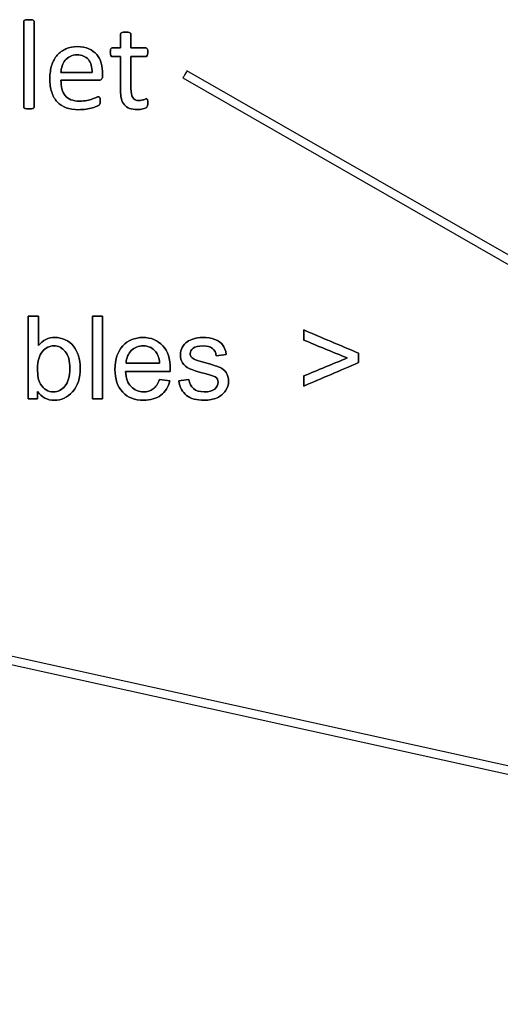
# Model space of a CAD drawing. Header units: inches. Extents: x 0 to 29700, y -16 to 21000.
# Tile 360 of 376: x 21635 to 22215, y 17168 to 18356. Entities that reach past the tile are written whole.
import ezdxf

# ---------------------------------------------------------------- set-up
doc = ezdxf.new("R2010")
doc.units = ezdxf.units.IN
doc.layers.add('1', color=7, linetype='Continuous', true_color=0xffffff)
doc.layers.add('254', color=7, linetype='Continuous', true_color=0xffffff)
doc.styles.add('latin_extended', font='simplex.shx')
doc.dimstyles.get("Standard").update_dxf_attribs({"dimtxt": 0.18, "dimasz": 0.18, "dimexe": 0.18, "dimexo": 0.0625, "dimgap": 0.09, "dimtad": 0, "dimtih": 1, "dimtoh": 1, "dimdec": 4, "dimzin": 0, "dimdsep": 46, "dimtxsty": 'Standard', "dimcen": 0.09, "dimadec": 0, "dimazin": 0, "dimtfac": 1, "dimtdec": 4, "dimtofl": 0, "dimtmove": 0, "dimatfit": 3, "dimfxl": 1, "dimtolj": 1, "dimtzin": 0, "dimarcsym": 0})

# ---------------------------------------------------------------- blocks, each defined once
blk = doc.blocks.new('_U5')
at = {"layer": '254', "color": 3, "linetype": 'Continuous', "lineweight": 13, "transparency": 16777216}
for p, q in [((27220.4, 17368.7), (27220.4, 13173.7)), ((18363.9, 15513.2), (18363.9, 13173.7)), ((18538.9, 13223.7), (27045.4, 13223.7))]:
    blk.add_line(p, q, dxfattribs=at)
at = {"layer": '254', "color": 3, "transparency": 16777216}
for points in [[(18538.9, 13252.9), (18538.9, 13194.5), (18363.9, 13223.7)], [(27045.4, 13194.5), (27045.4, 13252.9), (27220.4, 13223.7)]]:
    blk.add_solid(points, dxfattribs=at)
at = {"layer": 'Defpoints', "color": 0, "transparency": 16777216}
for p in [(27220.4, 17418.7), (18363.9, 15563.2), (27220.4, 13223.7)]:
    blk.add_point(p, dxfattribs=at)
at = {"layer": '254', "color": 2, "lineweight": 13, "transparency": 16777216, "insert": (22483.8, 13486.2), "char_height": 175, "attachment_point": 1, "style": 'latin_extended'}
blk.add_mtext('\\A1;8857', dxfattribs=at)

msp = doc.modelspace()

# ---------------------------------------------------------------- linework, layer by layer
at = {"layer": '1', "color": 2, "linetype": 'Continuous', "lineweight": 25}
for points, knots in [([(21652.615, 18250.043), (21652.81, 18250.307), (21652.926, 18250.653), (21652.926, 18285.343), (21652.926, 18319.599), (21652.926, 18354.26), (21652.81, 18354.635), (21652.608, 18354.924), (21652.407, 18355.241), (21652.089, 18355.501), (21651.166, 18355.905), (21650.502, 18356.049), (21648.887, 18356.28), (21647.819, 18356.308), (21645.309, 18356.308), (21644.27, 18356.28), (21642.655, 18356.049), (21641.991, 18355.905), (21641.01, 18355.501), (21640.693, 18355.241), (21640.491, 18354.924), (21640.318, 18354.635), (21640.231, 18354.26), (21640.231, 18319.599), (21640.231, 18285.343), (21640.231, 18250.653), (21640.318, 18250.307), (21640.491, 18250.048), (21640.693, 18249.759), (21641.01, 18249.499), (21641.991, 18249.095), (21642.655, 18248.951), (21643.462, 18248.836), (21644.27, 18248.749), (21645.309, 18248.692), (21647.819, 18248.692), (21648.887, 18248.749), (21649.694, 18248.836), (21650.502, 18248.951), (21651.166, 18249.095), (21652.089, 18249.499), (21652.407, 18249.759), (21652.615, 18250.043)], [0, 0, 0, 0, 0.00598024, 0.00598024, 0.47934911, 0.47934911, 0.48493066, 0.48493066, 0.48493066, 0.49080268, 0.49080268, 0.49667469, 0.49667469, 0.50254671, 0.50254671, 0.50828527, 0.50828527, 0.51402383, 0.51402383, 0.51976239, 0.51976239, 0.51976239, 0.5246665, 0.5246665, 0.94058231, 0.94058231, 0.94583672, 0.94583672, 0.94583672, 0.95125087, 0.95125087, 0.95666501, 0.95666501, 0.95666501, 0.96974766, 0.96974766, 0.98313455, 0.98313455, 0.98313455, 0.99156728, 0.99156728, 1, 1, 1, 1]), ([(21789.625, 18252.615), (21789.827, 18253.481), (21789.943, 18254.664), (21789.943, 18257.087), (21789.885, 18257.838), (21789.798, 18258.472), (21789.683, 18259.078), (21789.568, 18259.569), (21789.452, 18259.915), (21789.308, 18260.29), (21789.135, 18260.521), (21788.904, 18260.665), (21788.673, 18260.78), (21788.413, 18260.838), (21787.75, 18260.838), (21787.288, 18260.723), (21786.798, 18260.492), (21786.278, 18260.261), (21785.644, 18260.03), (21784.951, 18259.771), (21784.23, 18259.511), (21783.393, 18259.28), (21781.547, 18258.819), (21780.508, 18258.703), (21775.69, 18258.703), (21773.151, 18259.915), (21770.311, 18264.784), (21769.631, 18268.397), (21769.631, 18286.026), (21769.631, 18298.894), (21769.631, 18311.761), (21775.555, 18311.761), (21781.479, 18311.761), (21788.183, 18311.761), (21788.789, 18312.194), (21789.712, 18313.81), (21789.943, 18315.166), (21789.943, 18317.993), (21789.885, 18318.801), (21789.798, 18319.465), (21789.683, 18320.128), (21789.51, 18320.677), (21789.279, 18321.109), (21789.048, 18321.571), (21788.789, 18321.859), (21788.471, 18322.033), (21788.183, 18322.235), (21787.808, 18322.321), (21781.479, 18322.321), (21775.555, 18322.321), (21769.631, 18322.321), (21769.631, 18327.803), (21769.631, 18333.285), (21769.631, 18339.142), (21769.516, 18339.459), (21769.112, 18340.094), (21768.794, 18340.353), (21767.871, 18340.815), (21767.207, 18340.988), (21766.4, 18341.075), (21765.592, 18341.19), (21764.524, 18341.248), (21762.014, 18341.248), (21760.975, 18341.19), (21760.168, 18341.075), (21759.36, 18340.988), (21758.696, 18340.815), (21757.715, 18340.353), (21757.398, 18340.094), (21757.196, 18339.776), (21757.023, 18339.459), (21756.936, 18339.142), (21756.936, 18333.285), (21756.936, 18327.803), (21756.936, 18322.321), (21753.734, 18322.321), (21750.531, 18322.321), (21746.896, 18322.321), (21746.55, 18322.235), (21746.203, 18322.033), (21745.857, 18321.859), (21745.598, 18321.571), (21745.396, 18321.109), (21745.194, 18320.677), (21745.02, 18320.128), (21744.905, 18319.465), (21744.761, 18318.801), (21744.703, 18317.993), (21744.703, 18315.166), (21744.934, 18313.81), (21745.857, 18312.194), (21746.463, 18311.761), (21750.473, 18311.761), (21753.705, 18311.761), (21756.936, 18311.761), (21756.936, 18298.278), (21756.936, 18284.795), (21756.936, 18267.301), (21757.311, 18263.839), (21758.061, 18260.896), (21758.783, 18257.924), (21759.995, 18255.501), (21763.269, 18251.651), (21765.361, 18250.221), (21770.497, 18248.317), (21773.584, 18247.855), (21778.344, 18247.855), (21779.527, 18247.913), (21780.71, 18248.086), (21781.893, 18248.23), (21783.018, 18248.432), (21785.095, 18248.894), (21786.048, 18249.182), (21786.855, 18249.528), (21787.692, 18249.903), (21788.298, 18250.278), (21788.702, 18250.682), (21789.135, 18251.086), (21789.423, 18251.75), (21789.625, 18252.615)], [0, 0, 0, 0, 0.01693362, 0.01693362, 0.02735431, 0.02735431, 0.02735431, 0.03425512, 0.03425512, 0.03425512, 0.03865322, 0.03865322, 0.03865322, 0.0421312, 0.0421312, 0.04865241, 0.04865241, 0.04865241, 0.05783708, 0.05783708, 0.05783708, 0.06981207, 0.06981207, 0.08178706, 0.08178706, 0.11858825, 0.11858825, 0.15571681, 0.15571681, 0.25607643, 0.25607643, 0.25607643, 0.3153147, 0.3153147, 0.32310415, 0.32310415, 0.3308936, 0.3308936, 0.33503175, 0.33503175, 0.33503175, 0.34063675, 0.34063675, 0.34063675, 0.34467156, 0.34467156, 0.34467156, 0.34830663, 0.34830663, 0.40162093, 0.40162093, 0.40162093, 0.45429804, 0.45429804, 0.45790226, 0.45790226, 0.46150648, 0.46150648, 0.46511071, 0.46511071, 0.46511071, 0.4751388, 0.4751388, 0.48493897, 0.48493897, 0.48493897, 0.49140056, 0.49140056, 0.49786216, 0.49786216, 0.49786216, 0.50123171, 0.50123171, 0.55047899, 0.55047899, 0.55047899, 0.58100028, 0.58100028, 0.58512478, 0.58512478, 0.58512478, 0.58910961, 0.58910961, 0.58910961, 0.59458054, 0.59458054, 0.59458054, 0.60241715, 0.60241715, 0.61716839, 0.61716839, 0.63191964, 0.63191964, 0.69311, 0.69311, 0.69311, 0.82943998, 0.82943998, 0.86998891, 0.86998891, 0.86998891, 0.89789392, 0.89789392, 0.92555807, 0.92555807, 0.95322222, 0.95322222, 0.96236924, 0.96236924, 0.96236924, 0.97382229, 0.97382229, 0.98527535, 0.98527535, 0.98527535, 0.99266592, 0.99266592, 0.99266592, 1, 1, 1, 1]), ([(21733.963, 18284.418), (21734.98, 18285.276), (21735.471, 18286.689), (21735.471, 18289.478), (21735.471, 18290.248), (21735.471, 18295.518), (21734.894, 18299.759), (21732.585, 18307.722), (21730.768, 18311.184), (21725.863, 18317.07), (21722.718, 18319.407), (21715.078, 18322.911), (21710.427, 18323.764), (21699.925, 18323.764), (21695.338, 18322.898), (21687.13, 18319.315), (21683.624, 18316.81), (21680.739, 18313.492), (21677.825, 18310.203), (21675.603, 18306.164), (21672.537, 18296.675), (21671.766, 18291.334), (21671.766, 18279.13), (21672.516, 18273.648), (21675.453, 18264.203), (21677.681, 18260.29), (21683.538, 18254.03), (21687.144, 18251.663), (21695.709, 18248.48), (21700.704, 18247.682), (21709.677, 18247.682), (21712.764, 18247.941), (21715.649, 18248.432), (21718.563, 18248.894), (21721.102, 18249.471), (21725.519, 18250.675), (21727.306, 18251.317), (21730.075, 18252.587), (21730.912, 18253.048), (21731.489, 18253.625), (21731.72, 18253.914), (21731.893, 18254.231), (21732.066, 18254.52), (21732.21, 18254.866), (21732.268, 18255.27), (21732.355, 18255.645), (21732.412, 18256.078), (21732.528, 18257.059), (21732.557, 18257.636), (21732.557, 18259.222), (21732.499, 18260.001), (21732.441, 18260.665), (21732.355, 18261.3), (21732.239, 18261.79), (21732.095, 18262.165), (21731.922, 18262.512), (21731.72, 18262.771), (21731.431, 18262.973), (21731.143, 18263.146), (21730.825, 18263.233), (21729.844, 18263.233), (21728.95, 18262.944), (21727.738, 18262.425), (21726.527, 18261.877), (21724.997, 18261.271), (21721.247, 18259.944), (21719.025, 18259.338), (21716.457, 18258.819), (21713.889, 18258.27), (21710.975, 18258.011), (21703.532, 18258.011), (21700.041, 18258.588), (21694.27, 18260.954), (21691.962, 18262.627), (21688.353, 18267.039), (21687.086, 18269.696), (21685.535, 18275.843), (21685.153, 18279.303), (21685.153, 18283.169), (21700.281, 18283.169), (21715.409, 18283.169), (21730.537, 18283.169), (21731.835, 18283.141), (21732.96, 18283.573), (21733.963, 18284.418)], [0, 0, 0, 0, 0.01743206, 0.01743206, 0.02407285, 0.02407285, 0.06292145, 0.06292145, 0.10177004, 0.10177004, 0.14061864, 0.14061864, 0.17911545, 0.17911545, 0.21515501, 0.21515501, 0.25131596, 0.25131596, 0.25131596, 0.29235138, 0.29235138, 0.33361343, 0.33361343, 0.37707879, 0.37707879, 0.42037879, 0.42037879, 0.46326883, 0.46326883, 0.5064136, 0.5064136, 0.53138062, 0.53138062, 0.53138062, 0.55418015, 0.55418015, 0.5767042, 0.5767042, 0.59922825, 0.59922825, 0.62175231, 0.62175231, 0.62175231, 0.62519855, 0.62519855, 0.62519855, 0.62927359, 0.62927359, 0.63334863, 0.63334863, 0.63901825, 0.63901825, 0.63901825, 0.64377916, 0.64377916, 0.64377916, 0.64704049, 0.64704049, 0.64704049, 0.65012399, 0.65012399, 0.65577708, 0.65577708, 0.65577708, 0.67101466, 0.67101466, 0.68625224, 0.68625224, 0.68625224, 0.71311262, 0.71311262, 0.74704151, 0.74704151, 0.78097041, 0.78097041, 0.81441944, 0.81441944, 0.84757466, 0.84757466, 0.84757466, 0.98841164, 0.98841164, 0.98841164, 1, 1, 1, 1]), ([(21718.273, 18308.154), (21721.362, 18304.375), (21722.862, 18299.124), (21722.689, 18292.46), (21710.177, 18292.46), (21697.665, 18292.46), (21685.153, 18292.46), (21685.269, 18295.287), (21685.73, 18297.999), (21686.625, 18300.567), (21687.49, 18303.164), (21688.731, 18305.443), (21691.919, 18309.326), (21693.866, 18310.896), (21698.598, 18313.262), (21701.339, 18313.839), (21710.572, 18313.839), (21715.159, 18311.963), (21718.273, 18308.154)], [0, 0, 0, 0, 0.16427159, 0.16427159, 0.16427159, 0.53445535, 0.53445535, 0.53445535, 0.61601287, 0.61601287, 0.61601287, 0.69283481, 0.69283481, 0.77034378, 0.77034378, 0.84785276, 0.84785276, 1, 1, 1, 1]), ([(21645.598, 17898.692), (21649.401, 17898.692), (21653.204, 17898.692), (21657.007, 17898.692), (21657.007, 17901.719), (21657.007, 17904.746), (21657.007, 17907.773), (21661.868, 17900.61), (21668.57, 17897.054), (21685.71, 17897.054), (21693.078, 17900.431), (21705.357, 17913.99), (21708.427, 17923.583), (21708.427, 17941.234), (21707.711, 17946.146), (21704.787, 17955.328), (21702.773, 17959.244), (21697.647, 17965.754), (21694.357, 17968.275), (21686.396, 17971.87), (21682.18, 17972.777), (21669.696, 17972.777), (21663.07, 17969.528), (21657.877, 17963.005), (21657.877, 17974.9), (21657.877, 17986.796), (21657.877, 17998.692), (21653.784, 17998.692), (21649.691, 17998.692), (21645.598, 17998.692), (21645.598, 17965.358), (21645.598, 17932.025), (21645.598, 17898.692)], [0, 0, 0, 0, 0.04111416, 0.04111416, 0.04111416, 0.07383956, 0.07383956, 0.07383956, 0.15964686, 0.15964686, 0.24596799, 0.24596799, 0.33228911, 0.33228911, 0.36852267, 0.36852267, 0.40494006, 0.40494006, 0.44149725, 0.44149725, 0.47833897, 0.47833897, 0.54482345, 0.54482345, 0.54482345, 0.6546041, 0.6546041, 0.6546041, 0.69237809, 0.69237809, 0.69237809, 1, 1, 1, 1]), ([(21723.085, 17998.692), (21723.085, 17965.358), (21723.085, 17932.025), (21723.085, 17898.692), (21727.179, 17898.692), (21731.272, 17898.692), (21735.365, 17898.692), (21735.365, 17932.025), (21735.365, 17965.358), (21735.365, 17998.692), (21731.272, 17998.692), (21727.179, 17998.692), (21723.085, 17998.692)], [0, 0, 0, 0, 0.44531784, 0.44531784, 0.44531784, 0.5, 0.5, 0.5, 0.94531784, 0.94531784, 0.94531784, 1, 1, 1, 1]), ([(21978.01, 17914.118), (22000.087, 17923.549), (22022.165, 17932.98), (22044.242, 17942.411), (22044.242, 17946.231), (22044.242, 17950.052), (22044.242, 17953.872), (22022.165, 17963.192), (22000.087, 17972.513), (21978.01, 17981.833), (21978.01, 17977.766), (21978.01, 17973.698), (21978.01, 17969.63), (21995.491, 17962.442), (22012.972, 17955.253), (22030.453, 17948.065), (22012.972, 17940.817), (21995.491, 17933.568), (21978.01, 17926.32), (21978.01, 17922.253), (21978.01, 17918.185), (21978.01, 17914.118)], [0, 0, 0, 0, 0.24559405, 0.24559405, 0.24559405, 0.28467495, 0.28467495, 0.28467495, 0.52982571, 0.52982571, 0.52982571, 0.5714364, 0.5714364, 0.5714364, 0.76479632, 0.76479632, 0.76479632, 0.95838931, 0.95838931, 0.95838931, 1, 1, 1, 1]), ([(21816.69, 17920.462), (21812.46, 17920.982), (21808.231, 17921.502), (21804.001, 17922.022), (21802.134, 17916.829), (21799.601, 17913.069), (21796.429, 17910.69), (21793.231, 17908.336), (21789.394, 17907.159), (21778.854, 17907.159), (21773.789, 17909.257), (21765.718, 17917.737), (21763.454, 17923.813), (21762.993, 17931.769), (21781.003, 17931.769), (21799.013, 17931.769), (21817.023, 17931.769), (21817.074, 17933.227), (21817.099, 17934.327), (21817.099, 17947.016), (21814.029, 17956.277), (21801.75, 17969.477), (21793.82, 17972.777), (21774.147, 17972.777), (21765.986, 17969.4), (21753.451, 17955.944), (21750.305, 17946.479), (21750.305, 17922.508), (21753.4, 17913.376), (21765.846, 17900.315), (21774.224, 17897.054), (21793.231, 17897.054), (21800.138, 17899.101), (21810.969, 17907.275), (21814.669, 17913.043), (21816.69, 17920.462)], [0, 0, 0, 0, 0.02439208, 0.02439208, 0.02439208, 0.05076713, 0.05076713, 0.05076713, 0.07419327, 0.07419327, 0.10560559, 0.10560559, 0.13691876, 0.13691876, 0.13691876, 0.23466064, 0.23466064, 0.23466064, 0.24058627, 0.24058627, 0.33962896, 0.33962896, 0.43867165, 0.43867165, 0.54112057, 0.54112057, 0.64356949, 0.64356949, 0.74278998, 0.74278998, 0.84221457, 0.84221457, 0.92122591, 0.92122591, 1, 1, 1, 1]), ([(21839.33, 17922.227), (21835.28, 17921.587), (21831.229, 17920.948), (21827.179, 17920.308), (21828.534, 17912.634), (21831.681, 17906.827), (21841.556, 17898.999), (21848.744, 17897.054), (21863.838, 17897.054), (21868.928, 17898.052), (21877.933, 17901.992), (21881.387, 17904.78), (21886.133, 17912.027), (21887.347, 17915.883), (21887.347, 17924.146), (21886.375, 17927.65), (21884.406, 17930.464), (21882.461, 17933.304), (21879.75, 17935.453), (21872.884, 17938.373), (21866.831, 17940.288), (21852.141, 17944.231), (21848.54, 17945.302), (21847.312, 17945.762), (21845.163, 17946.632), (21843.602, 17947.707), (21842.605, 17949.037), (21841.607, 17950.316), (21841.095, 17951.749), (21841.095, 17955.842), (21842.298, 17958.016), (21847.123, 17961.764), (21851.149, 17962.672), (21861.561, 17962.672), (21865.245, 17961.623), (21870.486, 17957.45), (21872.075, 17954.537), (21872.612, 17950.802), (21876.612, 17951.348), (21880.611, 17951.894), (21884.61, 17952.439), (21883.843, 17957.121), (21882.436, 17960.856), (21878.355, 17966.467), (21875.17, 17968.684), (21866.575, 17971.958), (21861.586, 17972.777), (21852.121, 17972.777), (21848.591, 17972.291), (21841.998, 17970.298), (21839.381, 17969.119), (21837.488, 17967.712), (21834.93, 17965.895), (21832.909, 17963.619), (21831.451, 17960.856), (21829.967, 17958.119), (21829.225, 17955.125), (21829.225, 17948.346), (21830.121, 17945.097), (21833.72, 17939.235), (21836.363, 17936.937), (21843.311, 17933.616), (21849.563, 17931.667), (21865.245, 17927.702), (21869.414, 17926.32), (21873.516, 17923.648), (21874.736, 17921.46), (21874.736, 17915.576), (21873.354, 17912.89), (21867.916, 17908.272), (21863.71, 17907.159), (21852.479, 17907.159), (21848.13, 17908.438), (21841.916, 17913.634), (21839.995, 17917.366), (21839.33, 17922.227)], [0, 0, 0, 0, 0.04048951, 0.04048951, 0.04048951, 0.10713507, 0.10713507, 0.17378063, 0.17378063, 0.21398528, 0.21398528, 0.25418994, 0.25418994, 0.29419666, 0.29419666, 0.33495352, 0.33495352, 0.33495352, 0.36752383, 0.36752383, 0.40018235, 0.40018235, 0.42284402, 0.42284402, 0.42284402, 0.43935576, 0.43935576, 0.43935576, 0.45256377, 0.45256377, 0.47344095, 0.47344095, 0.49445695, 0.49445695, 0.51232055, 0.51232055, 0.52999349, 0.52999349, 0.52999349, 0.56186032, 0.56186032, 0.56186032, 0.59371819, 0.59371819, 0.62538692, 0.62538692, 0.65705566, 0.65705566, 0.67816815, 0.67816815, 0.69923584, 0.69923584, 0.69923584, 0.72293913, 0.72293913, 0.72293913, 0.74690676, 0.74690676, 0.77334724, 0.77334724, 0.80005965, 0.80005965, 0.82669612, 0.82669612, 0.84644661, 0.84644661, 0.87468024, 0.87468024, 0.90602215, 0.90602215, 0.93753622, 0.93753622, 0.96890705, 0.96890705, 1, 1, 1, 1]), ([(21660.413, 17916.627), (21658.056, 17920.487), (21656.854, 17926.781), (21656.854, 17944.279), (21658.824, 17951.032), (21666.641, 17960.332), (21671.282, 17962.672), (21681.975, 17962.672), (21686.503, 17960.421), (21694.014, 17951.429), (21695.892, 17944.432), (21695.892, 17925.757), (21693.922, 17918.799), (21686.094, 17909.487), (21681.464, 17907.159), (21669.491, 17907.159), (21664.272, 17910.306), (21660.413, 17916.627)], [0, 0, 0, 0, 0.12184989, 0.12184989, 0.24585642, 0.24585642, 0.36952798, 0.36952798, 0.49202172, 0.49202172, 0.61417372, 0.61417372, 0.73367743, 0.73367743, 0.85318115, 0.85318115, 1, 1, 1, 1]), ([(21804.129, 17941.874), (21790.648, 17941.874), (21777.166, 17941.874), (21763.684, 17941.874), (21764.093, 17948.193), (21766.217, 17953.232), (21773.879, 17960.792), (21778.65, 17962.672), (21790.494, 17962.672), (21795.585, 17960.319), (21802.023, 17952.534), (21803.592, 17947.962), (21804.129, 17941.874)], [0, 0, 0, 0, 0.38716306, 0.38716306, 0.38716306, 0.54812336, 0.54812336, 0.7085481, 0.7085481, 0.88574451, 0.88574451, 1, 1, 1, 1])]:
    msp.add_open_spline(points, degree=3, knots=knots, dxfattribs=at)
at = {"layer": '254', "color": 2, "linetype": 'Continuous', "lineweight": 25}
for p, q in [((22591.834, 17861.733), (21837.188, 18294.616)), ((21832.212, 18285.941), (22586.859, 17853.059)), ((21832.212, 18285.941), (21832.212, 18285.941)), ((22495.806, 17395.983), (21491.776, 17617.567)), ((21489.621, 17607.802), (22493.651, 17386.218))]:
    msp.add_line(p, q, dxfattribs=at)
for start_param, end_param in [(4.71157139, 6.28318531), (3.14156047, 4.71157139)]:
    msp.add_ellipse((21834.7, 18290.278), major_axis=(-2.488, -4.337), ratio=0.00534343, start_param=start_param, end_param=end_param, dxfattribs=at)
for points, knots in [([(21640.491, 18354.924), (21640.318, 18354.635), (21640.231, 18354.26), (21640.231, 18319.599), (21640.231, 18285.343), (21640.231, 18250.653), (21640.318, 18250.307), (21640.491, 18250.048)], [0, 0, 0, 0, 0.01151, 0.01151, 0.98766785, 0.98766785, 1, 1, 1, 1]), ([(21652.608, 18354.924), (21652.407, 18355.241), (21652.089, 18355.501), (21651.166, 18355.905), (21650.502, 18356.049), (21648.887, 18356.28), (21647.819, 18356.308), (21645.309, 18356.308), (21644.27, 18356.28), (21642.655, 18356.049), (21641.991, 18355.905), (21641.01, 18355.501), (21640.693, 18355.241), (21640.491, 18354.924)], [0, 0, 0, 0, 0.16858238, 0.16858238, 0.33716475, 0.33716475, 0.50574713, 0.50574713, 0.67049808, 0.67049808, 0.83524904, 0.83524904, 1, 1, 1, 1]), ([(21652.608, 18250.048), (21652.81, 18250.307), (21652.926, 18250.653), (21652.926, 18285.343), (21652.926, 18319.599), (21652.926, 18354.26), (21652.81, 18354.635), (21652.608, 18354.924)], [0, 0, 0, 0, 0.01233215, 0.01233215, 0.98849, 0.98849, 1, 1, 1, 1]), ([(21757.196, 18339.776), (21757.023, 18339.459), (21756.936, 18339.142), (21756.936, 18333.285), (21756.936, 18327.803), (21756.936, 18322.321)], [0, 0, 0, 0, 0.06403941, 0.06403941, 1, 1, 1, 1]), ([(21760.168, 18341.075), (21759.36, 18340.988), (21758.696, 18340.815), (21757.715, 18340.353), (21757.398, 18340.094), (21757.196, 18339.776)], [0, 0, 0, 0, 0.5, 0.5, 1, 1, 1, 1]), ([(21766.4, 18341.075), (21765.592, 18341.19), (21764.524, 18341.248), (21762.014, 18341.248), (21760.975, 18341.19), (21760.168, 18341.075)], [0, 0, 0, 0, 0.50574713, 0.50574713, 1, 1, 1, 1]), ([(21769.631, 18322.321), (21769.631, 18327.803), (21769.631, 18333.285), (21769.631, 18339.142), (21769.516, 18339.459), (21769.112, 18340.094), (21768.794, 18340.353), (21767.871, 18340.815), (21767.207, 18340.988), (21766.4, 18341.075)], [0, 0, 0, 0, 0.82969432, 0.82969432, 0.88646288, 0.88646288, 0.94323144, 0.94323144, 1, 1, 1, 1]), ([(21733.97, 18284.41), (21734.98, 18285.276), (21735.471, 18286.689), (21735.471, 18289.478), (21735.471, 18290.248), (21735.471, 18295.518), (21734.894, 18299.759), (21732.585, 18307.722), (21730.768, 18311.184), (21725.863, 18317.07), (21722.718, 18319.407), (21715.078, 18322.911), (21710.427, 18323.764), (21699.925, 18323.764), (21695.338, 18322.898), (21687.13, 18319.315), (21683.624, 18316.81), (21680.739, 18313.492)], [0, 0, 0, 0, 0.06936314, 0.06936314, 0.09578719, 0.09578719, 0.25036789, 0.25036789, 0.40494859, 0.40494859, 0.5595293, 0.5595293, 0.7127102, 0.7127102, 0.85611359, 0.85611359, 1, 1, 1, 1]), ([(21680.739, 18313.492), (21677.825, 18310.203), (21675.603, 18306.164), (21672.537, 18296.675), (21671.766, 18291.334), (21671.766, 18279.13), (21672.516, 18273.648), (21675.453, 18264.203), (21677.681, 18260.29), (21683.538, 18254.03), (21687.144, 18251.663), (21695.709, 18248.48), (21700.704, 18247.682), (21709.677, 18247.682), (21712.764, 18247.941), (21715.649, 18248.432)], [0, 0, 0, 0, 0.14652126, 0.14652126, 0.29385168, 0.29385168, 0.44904926, 0.44904926, 0.60365644, 0.60365644, 0.75679976, 0.75679976, 0.91085265, 0.91085265, 1, 1, 1, 1]), ([(21686.625, 18300.567), (21687.49, 18303.164), (21688.731, 18305.443), (21691.919, 18309.326), (21693.866, 18310.896), (21698.598, 18313.262), (21701.339, 18313.839), (21710.572, 18313.839), (21715.159, 18311.963), (21718.275, 18308.155)], [0, 0, 0, 0, 0.20006383, 0.20006383, 0.40191688, 0.40191688, 0.60376994, 0.60376994, 1, 1, 1, 1]), ([(21744.905, 18319.465), (21744.761, 18318.801), (21744.703, 18317.993), (21744.703, 18315.166), (21744.934, 18313.81), (21745.857, 18312.194), (21746.463, 18311.761), (21750.473, 18311.761), (21753.705, 18311.761), (21756.936, 18311.761)], [0, 0, 0, 0, 0.07953561, 0.07953561, 0.2292497, 0.2292497, 0.37896378, 0.37896378, 1, 1, 1, 1]), ([(21756.936, 18322.321), (21753.734, 18322.321), (21750.531, 18322.321), (21746.896, 18322.321), (21746.55, 18322.235), (21746.203, 18322.033)], [0, 0, 0, 0, 0.88095238, 0.88095238, 1, 1, 1, 1]), ([(21756.936, 18311.761), (21756.936, 18298.278), (21756.936, 18284.795), (21756.936, 18267.301), (21757.311, 18263.839), (21758.061, 18260.896)], [0, 0, 0, 0, 0.77075316, 0.77075316, 1, 1, 1, 1]), ([(21788.471, 18322.033), (21788.183, 18322.235), (21787.808, 18322.321), (21781.479, 18322.321), (21775.555, 18322.321), (21769.631, 18322.321)], [0, 0, 0, 0, 0.06382979, 0.06382979, 1, 1, 1, 1]), ([(21769.631, 18311.761), (21775.555, 18311.761), (21781.479, 18311.761), (21788.183, 18311.761), (21788.789, 18312.194), (21789.712, 18313.81), (21789.943, 18315.166), (21789.943, 18317.993), (21789.885, 18318.801), (21789.798, 18319.465)], [0, 0, 0, 0, 0.75027595, 0.75027595, 0.84893236, 0.84893236, 0.94758878, 0.94758878, 1, 1, 1, 1]), ([(21784.951, 18259.771), (21784.23, 18259.511), (21783.393, 18259.28), (21781.547, 18258.819), (21780.508, 18258.703), (21775.69, 18258.703), (21773.151, 18259.915), (21770.311, 18264.784), (21769.631, 18268.397), (21769.631, 18286.026), (21769.631, 18298.894), (21769.631, 18311.761)], [0, 0, 0, 0, 0.06040673, 0.06040673, 0.12081345, 0.12081345, 0.30645364, 0.30645364, 0.49374521, 0.49374521, 1, 1, 1, 1]), ([(21716.457, 18258.819), (21713.889, 18258.27), (21710.975, 18258.011), (21703.532, 18258.011), (21700.041, 18258.588), (21694.27, 18260.954), (21691.962, 18262.627), (21688.353, 18267.039), (21687.086, 18269.696), (21685.535, 18275.843), (21685.153, 18279.303), (21685.153, 18283.169)], [0, 0, 0, 0, 0.1665012, 0.1665012, 0.3768185, 0.3768185, 0.58713581, 0.58713581, 0.79447854, 0.79447854, 1, 1, 1, 1]), ([(21715.649, 18248.432), (21718.563, 18248.894), (21721.102, 18249.471), (21725.519, 18250.675), (21727.306, 18251.317), (21730.075, 18252.587), (21730.912, 18253.048), (21731.489, 18253.625), (21731.72, 18253.914), (21731.893, 18254.231)], [0, 0, 0, 0, 0.25228617, 0.25228617, 0.50152411, 0.50152411, 0.75076206, 0.75076206, 1, 1, 1, 1]), ([(21727.738, 18262.425), (21726.527, 18261.877), (21724.997, 18261.271), (21721.247, 18259.944), (21719.025, 18259.338), (21716.457, 18258.819)], [0, 0, 0, 0, 0.5, 0.5, 1, 1, 1, 1]), ([(21731.431, 18262.973), (21731.143, 18263.146), (21730.825, 18263.233), (21729.844, 18263.233), (21728.95, 18262.944), (21727.738, 18262.425)], [0, 0, 0, 0, 0.35294118, 0.35294118, 1, 1, 1, 1]), ([(21732.268, 18255.27), (21732.355, 18255.645), (21732.412, 18256.078), (21732.528, 18257.059), (21732.557, 18257.636), (21732.557, 18259.222), (21732.499, 18260.001), (21732.441, 18260.665)], [0, 0, 0, 0, 0.29487179, 0.29487179, 0.58974359, 0.58974359, 1, 1, 1, 1]), ([(21758.061, 18260.896), (21758.783, 18257.924), (21759.995, 18255.501), (21763.269, 18251.651), (21765.361, 18250.221), (21770.497, 18248.317), (21773.584, 18247.855), (21778.344, 18247.855), (21779.527, 18247.913), (21780.71, 18248.086)], [0, 0, 0, 0, 0.30206654, 0.30206654, 0.60152588, 0.60152588, 0.90098522, 0.90098522, 1, 1, 1, 1]), ([(21788.904, 18260.665), (21788.673, 18260.78), (21788.413, 18260.838), (21787.75, 18260.838), (21787.288, 18260.723), (21786.798, 18260.492)], [0, 0, 0, 0, 0.34782609, 0.34782609, 1, 1, 1, 1]), ([(21789.625, 18252.615), (21789.827, 18253.481), (21789.943, 18254.664), (21789.943, 18257.087), (21789.885, 18257.838), (21789.798, 18258.472)], [0, 0, 0, 0, 0.61904762, 0.61904762, 1, 1, 1, 1]), ([(21640.491, 18250.048), (21640.693, 18249.759), (21641.01, 18249.499), (21641.991, 18249.095), (21642.655, 18248.951), (21643.462, 18248.836)], [0, 0, 0, 0, 0.5, 0.5, 1, 1, 1, 1]), ([(21643.462, 18248.836), (21644.27, 18248.749), (21645.309, 18248.692), (21647.819, 18248.692), (21648.887, 18248.749), (21649.694, 18248.836)], [0, 0, 0, 0, 0.49425287, 0.49425287, 1, 1, 1, 1]), ([(21649.694, 18248.836), (21650.502, 18248.951), (21651.166, 18249.095), (21652.089, 18249.499), (21652.407, 18249.759), (21652.608, 18250.048)], [0, 0, 0, 0, 0.5, 0.5, 1, 1, 1, 1]), ([(21780.71, 18248.086), (21781.893, 18248.23), (21783.018, 18248.432), (21785.095, 18248.894), (21786.048, 18249.182), (21786.855, 18249.528)], [0, 0, 0, 0, 0.5, 0.5, 1, 1, 1, 1]), ([(21657.007, 17907.773), (21661.868, 17900.61), (21668.57, 17897.054), (21685.71, 17897.054), (21693.078, 17900.431), (21705.357, 17913.99), (21708.427, 17923.583), (21708.427, 17941.234), (21707.711, 17946.146), (21704.787, 17955.328), (21702.773, 17959.244), (21697.647, 17965.754), (21694.357, 17968.275), (21686.396, 17971.87), (21682.18, 17972.777), (21669.696, 17972.777), (21663.07, 17969.528), (21657.877, 17963.005)], [0, 0, 0, 0, 0.18218735, 0.18218735, 0.36546563, 0.36546563, 0.54874392, 0.54874392, 0.62567555, 0.62567555, 0.70299749, 0.70299749, 0.78061627, 0.78061627, 0.85883916, 0.85883916, 1, 1, 1, 1]), ([(21817.023, 17931.769), (21817.074, 17933.227), (21817.099, 17934.327), (21817.099, 17947.016), (21814.029, 17956.277), (21801.75, 17969.477), (21793.82, 17972.777), (21774.147, 17972.777), (21765.986, 17969.4), (21753.451, 17955.944), (21750.305, 17946.479), (21750.305, 17922.508), (21753.4, 17913.376), (21765.846, 17900.315), (21774.224, 17897.054), (21793.231, 17897.054), (21800.138, 17899.101), (21810.969, 17907.275), (21814.669, 17913.043), (21816.69, 17920.462)], [0, 0, 0, 0, 0.00774249, 0.00774249, 0.13715265, 0.13715265, 0.26656281, 0.26656281, 0.40042358, 0.40042358, 0.53428436, 0.53428436, 0.66392683, 0.66392683, 0.793836, 0.793836, 0.89707299, 0.89707299, 1, 1, 1, 1]), ([(21884.61, 17952.439), (21883.843, 17957.121), (21882.436, 17960.856), (21878.355, 17966.467), (21875.17, 17968.684), (21866.575, 17971.958), (21861.586, 17972.777), (21852.121, 17972.777), (21848.591, 17972.291), (21841.998, 17970.298), (21839.381, 17969.119), (21837.488, 17967.712)], [0, 0, 0, 0, 0.23190349, 0.23190349, 0.46243028, 0.46243028, 0.69295707, 0.69295707, 0.8466416, 0.8466416, 1, 1, 1, 1]), ([(21660.41, 17916.625), (21658.056, 17920.487), (21656.854, 17926.781), (21656.854, 17944.279), (21658.824, 17951.032), (21666.641, 17960.332), (21671.282, 17962.672), (21681.975, 17962.672), (21686.503, 17960.421), (21690.264, 17955.918)], [0, 0, 0, 0, 0.24765145, 0.24765145, 0.49968611, 0.49968611, 0.75103998, 0.75103998, 1, 1, 1, 1]), ([(21690.264, 17955.918), (21694.014, 17951.429), (21695.892, 17944.432), (21695.892, 17925.757), (21693.922, 17918.799), (21686.094, 17909.487), (21681.464, 17907.159), (21669.491, 17907.159), (21664.272, 17910.306), (21660.41, 17916.625)], [0, 0, 0, 0, 0.24046697, 0.24046697, 0.47572056, 0.47572056, 0.71097416, 0.71097416, 1, 1, 1, 1]), ([(21763.684, 17941.874), (21764.093, 17948.193), (21766.217, 17953.232), (21773.879, 17960.792), (21778.65, 17962.672), (21790.494, 17962.672), (21795.585, 17960.319), (21802.023, 17952.534), (21803.592, 17947.962), (21804.129, 17941.874)], [0, 0, 0, 0, 0.26264784, 0.26264784, 0.52442178, 0.52442178, 0.81356298, 0.81356298, 1, 1, 1, 1]), ([(21831.451, 17960.856), (21829.967, 17958.119), (21829.225, 17955.125), (21829.225, 17948.346), (21830.121, 17945.097), (21833.72, 17939.235), (21836.363, 17936.937), (21843.311, 17933.616), (21849.563, 17931.667), (21865.245, 17927.702), (21869.414, 17926.32), (21873.516, 17923.648), (21874.736, 17921.46), (21874.736, 17915.576), (21873.354, 17912.89), (21867.916, 17908.272), (21863.71, 17907.159), (21852.479, 17907.159), (21848.13, 17908.438), (21841.916, 17913.634), (21839.995, 17917.366), (21839.33, 17922.227)], [0, 0, 0, 0, 0.08650673, 0.08650673, 0.18193876, 0.18193876, 0.27835227, 0.27835227, 0.37449169, 0.37449169, 0.44577744, 0.44577744, 0.54768149, 0.54768149, 0.66080434, 0.66080434, 0.77454855, 0.77454855, 0.88777574, 0.88777574, 1, 1, 1, 1]), ([(21842.605, 17949.037), (21841.607, 17950.316), (21841.095, 17951.749), (21841.095, 17955.842), (21842.298, 17958.016), (21847.123, 17961.764), (21851.149, 17962.672), (21861.561, 17962.672), (21865.245, 17961.623), (21870.486, 17957.45), (21872.075, 17954.537), (21872.612, 17950.802)], [0, 0, 0, 0, 0.1457231, 0.1457231, 0.37605961, 0.37605961, 0.60792769, 0.60792769, 0.80501556, 0.80501556, 1, 1, 1, 1]), ([(21884.406, 17930.464), (21882.461, 17933.304), (21879.75, 17935.453), (21872.884, 17938.373), (21866.831, 17940.288), (21852.141, 17944.231), (21848.54, 17945.302), (21847.312, 17945.762)], [0, 0, 0, 0, 0.37057837, 0.37057837, 0.74216025, 0.74216025, 1, 1, 1, 1]), ([(21796.429, 17910.69), (21793.231, 17908.336), (21789.394, 17907.159), (21778.854, 17907.159), (21773.789, 17909.257), (21765.718, 17917.737), (21763.454, 17923.813), (21762.993, 17931.769)], [0, 0, 0, 0, 0.2719175, 0.2719175, 0.63653414, 0.63653414, 1, 1, 1, 1]), ([(21827.179, 17920.308), (21828.534, 17912.634), (21831.681, 17906.827), (21841.556, 17898.999), (21848.744, 17897.054), (21863.838, 17897.054), (21868.928, 17898.052), (21877.933, 17901.992), (21881.387, 17904.78), (21886.133, 17912.027), (21887.347, 17915.883), (21887.347, 17924.146), (21886.375, 17927.65), (21884.406, 17930.464)], [0, 0, 0, 0, 0.22632837, 0.22632837, 0.45265673, 0.45265673, 0.58919178, 0.58919178, 0.72572683, 0.72572683, 0.8615897, 0.8615897, 1, 1, 1, 1])]:
    msp.add_open_spline(points, degree=3, knots=knots, dxfattribs=at)
for points in [[(21745.396, 18321.109), (21745.194, 18320.677), (21745.02, 18320.128), (21744.905, 18319.465)], [(21746.203, 18322.033), (21745.857, 18321.859), (21745.598, 18321.571), (21745.396, 18321.109)], [(21789.279, 18321.109), (21789.048, 18321.571), (21788.789, 18321.859), (21788.471, 18322.033)], [(21789.798, 18319.465), (21789.683, 18320.128), (21789.51, 18320.677), (21789.279, 18321.109)], [(21685.153, 18292.46), (21685.269, 18295.287), (21685.73, 18297.999), (21686.625, 18300.567)], [(21718.275, 18308.155), (21721.362, 18304.375), (21722.862, 18299.124), (21722.689, 18292.46)], [(21722.689, 18292.46), (21710.177, 18292.46), (21697.665, 18292.46), (21685.153, 18292.46)], [(21685.153, 18283.169), (21700.281, 18283.169), (21715.409, 18283.169), (21730.537, 18283.169)], [(21730.537, 18283.169), (21731.835, 18283.141), (21732.96, 18283.573), (21733.97, 18284.41)], [(21732.095, 18262.165), (21731.922, 18262.512), (21731.72, 18262.771), (21731.431, 18262.973)], [(21731.893, 18254.231), (21732.066, 18254.52), (21732.21, 18254.866), (21732.268, 18255.27)], [(21732.441, 18260.665), (21732.355, 18261.3), (21732.239, 18261.79), (21732.095, 18262.165)], [(21786.798, 18260.492), (21786.278, 18260.261), (21785.644, 18260.03), (21784.951, 18259.771)], [(21788.702, 18250.682), (21789.135, 18251.086), (21789.423, 18251.75), (21789.625, 18252.615)], [(21789.452, 18259.915), (21789.308, 18260.29), (21789.135, 18260.521), (21788.904, 18260.665)], [(21789.798, 18258.472), (21789.683, 18259.078), (21789.568, 18259.569), (21789.452, 18259.915)], [(21786.855, 18249.528), (21787.692, 18249.903), (21788.298, 18250.278), (21788.702, 18250.682)], [(21657.877, 17998.692), (21653.784, 17998.692), (21649.691, 17998.692), (21645.598, 17998.692)], [(21645.598, 17998.692), (21645.598, 17965.358), (21645.598, 17932.025), (21645.598, 17898.692)], [(21657.877, 17963.005), (21657.877, 17974.9), (21657.877, 17986.796), (21657.877, 17998.692)], [(21735.365, 17998.692), (21731.272, 17998.692), (21727.179, 17998.692), (21723.085, 17998.692)], [(21723.085, 17998.692), (21723.085, 17965.358), (21723.085, 17932.025), (21723.085, 17898.692)], [(21735.365, 17898.692), (21735.365, 17932.025), (21735.365, 17965.358), (21735.365, 17998.692)], [(22044.242, 17953.872), (22022.165, 17963.192), (22000.087, 17972.513), (21978.01, 17981.833)], [(21978.01, 17981.833), (21978.01, 17977.766), (21978.01, 17973.698), (21978.01, 17969.63)], [(21837.488, 17967.712), (21834.93, 17965.895), (21832.909, 17963.619), (21831.451, 17960.856)], [(21978.01, 17969.63), (21995.491, 17962.442), (22012.972, 17955.253), (22030.453, 17948.065)], [(21847.312, 17945.762), (21845.163, 17946.632), (21843.602, 17947.707), (21842.605, 17949.037)], [(21872.612, 17950.802), (21876.612, 17951.348), (21880.611, 17951.894), (21884.61, 17952.439)], [(22030.453, 17948.065), (22012.972, 17940.817), (21995.491, 17933.568), (21978.01, 17926.32)], [(22044.242, 17942.411), (22044.242, 17946.231), (22044.242, 17950.052), (22044.242, 17953.872)], [(21762.993, 17931.769), (21781.003, 17931.769), (21799.013, 17931.769), (21817.023, 17931.769)], [(21804.129, 17941.874), (21790.648, 17941.874), (21777.166, 17941.874), (21763.684, 17941.874)], [(21978.01, 17914.118), (22000.087, 17923.549), (22022.165, 17932.98), (22044.242, 17942.411)], [(21804.001, 17922.022), (21802.134, 17916.829), (21799.601, 17913.069), (21796.429, 17910.69)], [(21816.69, 17920.462), (21812.46, 17920.982), (21808.231, 17921.502), (21804.001, 17922.022)], [(21839.33, 17922.227), (21835.28, 17921.587), (21831.229, 17920.948), (21827.179, 17920.308)], [(21978.01, 17926.32), (21978.01, 17922.253), (21978.01, 17918.185), (21978.01, 17914.118)], [(21657.007, 17898.692), (21657.007, 17901.719), (21657.007, 17904.746), (21657.007, 17907.773)], [(21645.598, 17898.692), (21649.401, 17898.692), (21653.204, 17898.692), (21657.007, 17898.692)], [(21723.085, 17898.692), (21727.179, 17898.692), (21731.272, 17898.692), (21735.365, 17898.692)]]:
    msp.add_open_spline(points, degree=3, dxfattribs=at)

# ---------------------------------------------------------------- dimensions: what is measured, and where the dimension line sits
at = {"layer": '254', "color": 2, "linetype": 'Continuous', "lineweight": 13}
dim = msp.add_linear_dim(base=(27220.427, 13223.692), p1=(18363.86, 15563.186), p2=(27220.427, 17418.716), dimstyle='Standard', override={"dimscale": 50, "dimtxt": 3.5, "dimasz": 3.5, "dimexe": 1, "dimexo": 1, "dimgap": 1.75, "dimtad": 1, "dimtih": 1, "dimtoh": 0, "dimdec": 0, "dimlfac": 1, "dimzin": 8, "dimdsep": 46, "dimlunit": 2, "dimtxsty": 'latin_extended', "dimsah": 1, "dimse1": 0, "dimse2": 0, "dimsd1": 0, "dimsd2": 0, "dimclrd": 3, "dimclre": 3, "dimclrt": 2, "dimtol": 0, "dimtm": -0.1, "dimtfac": 0.714286, "dimtdec": 3, "dimtofl": 1, "dimtmove": 0, "dimtzin": 8, "dimlwd": 13, "dimlwe": 13}, dxfattribs=at)
dim.commit()
dim.dimension.update_dxf_attribs({"geometry": '_U5', "text_midpoint": (22792.144, 13223.692), "dimtype": 160})

doc.saveas('drawing.dxf')
